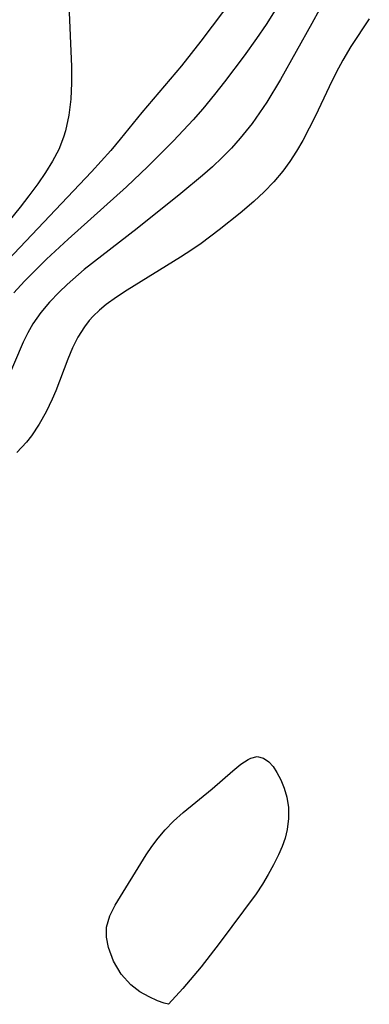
# Model space of a CAD drawing. Header units: metres. Extents: x 1073367 to 1082519, y 1569854 to 1574957.
# Tile 502 of 656: x 1077611 to 1077652, y 1573694 to 1573808. Entities that reach past the tile are written whole.
import ezdxf

# ---------------------------------------------------------------- set-up
doc = ezdxf.new("R2010")
doc.units = ezdxf.units.M
doc.layers.add('CGG_CurvaNivelLidar_v1', color=253, linetype='Continuous', lineweight=30)

msp = doc.modelspace()

# ---------------------------------------------------------------- linework, layer by layer
at = {"layer": 'CGG_CurvaNivelLidar_v1'}
for p, q in [((1077636.1804, 1573810.353, 68.5), (1077632.2447, 1573805.1075, 68.5)), ((1077617.0604, 1573809.2829, 68), (1077617.3453, 1573802.1926, 68)), ((1077640.7684, 1573808.644, 69), (1077639.7259, 1573807.0034, 69)), ((1077645.8659, 1573808.7316, 69.5), (1077645.0052, 1573807.1221, 69.5)), ((1077639.7259, 1573807.0034, 69), (1077638.6266, 1573805.3949, 69)), ((1077645.0052, 1573807.1221, 69.5), (1077641.3748, 1573800.6702, 69.5)), ((1077651.6014, 1573807.6794, 70), (1077649.4839, 1573804.4865, 70)), ((1077632.2447, 1573805.1075, 68.5), (1077630.007, 1573802.2529, 68.5)), ((1077638.6266, 1573805.3949, 69), (1077637.1917, 1573803.3992, 69)), ((1077649.4839, 1573804.4865, 70), (1077648.5385, 1573802.8934, 70)), ((1077637.1917, 1573803.3992, 69), (1077634.9664, 1573800.4195, 69)), ((1077648.5385, 1573802.8934, 70), (1077647.7903, 1573801.4889, 70)), ((1077617.3453, 1573802.1926, 68), (1077617.3503, 1573800.3, 68)), ((1077630.007, 1573802.2529, 68.5), (1077625.4356, 1573796.8982, 68.5)), ((1077647.7903, 1573801.4889, 70), (1077646.9825, 1573799.837, 70)), ((1077617.3503, 1573800.3, 68), (1077617.2591, 1573798.4199, 68)), ((1077634.9664, 1573800.4195, 69), (1077633.8159, 1573798.9573, 69)), ((1077641.3748, 1573800.6702, 69.5), (1077639.8124, 1573798.0864, 69.5)), ((1077646.9825, 1573799.837, 70), (1077645.4151, 1573796.5017, 70)), ((1077617.2591, 1573798.4199, 68), (1077617.043, 1573796.57, 68)), ((1077633.8159, 1573798.9573, 69), (1077632.4389, 1573797.3014, 69)), ((1077639.8124, 1573798.0864, 69.5), (1077638.9837, 1573796.83, 69.5)), ((1077625.4356, 1573796.8982, 68.5), (1077622.963, 1573793.8118, 68.5)), ((1077632.4389, 1573797.3014, 69), (1077631.3473, 1573796.0551, 69)), ((1077638.9837, 1573796.83, 69.5), (1077638.1124, 1573795.6067, 69.5)), ((1077617.043, 1573796.57, 68), (1077616.6609, 1573794.7703, 68)), ((1077631.3473, 1573796.0551, 69), (1077629.0918, 1573793.627, 69)), ((1077638.1124, 1573795.6067, 69.5), (1077636.76, 1573793.9165, 69.5)), ((1077645.4151, 1573796.5017, 70), (1077644.7005, 1573795.0689, 70)), ((1077616.6609, 1573794.7703, 68), (1077616.4409, 1573794.0452, 68)), ((1077644.7005, 1573795.0689, 70), (1077643.9474, 1573793.662, 70)), ((1077616.4409, 1573794.0452, 68), (1077615.8782, 1573792.6442, 68)), ((1077622.963, 1573793.8118, 68.5), (1077621.8652, 1573792.5151, 68.5)), ((1077629.0918, 1573793.627, 69), (1077626.119, 1573790.655, 69)), ((1077636.76, 1573793.9165, 69.5), (1077635.7388, 1573792.7867, 69.5)), ((1077643.9474, 1573793.662, 70), (1077643.2386, 1573792.4438, 70)), ((1077615.8782, 1573792.6442, 68), (1077615.1754, 1573791.2866, 68)), ((1077621.8652, 1573792.5151, 68.5), (1077619.6495, 1573790.073, 68.5)), ((1077635.7388, 1573792.7867, 69.5), (1077634.6688, 1573791.6991, 69.5)), ((1077643.2386, 1573792.4438, 70), (1077642.4799, 1573791.2638, 70)), ((1077615.1754, 1573791.2866, 68), (1077614.3658, 1573789.962, 68)), ((1077634.6688, 1573791.6991, 69.5), (1077633.5583, 1573790.648, 69.5)), ((1077642.4799, 1573791.2638, 70), (1077641.657, 1573790.134, 70)), ((1077619.6495, 1573790.073, 68.5), (1077610.0242, 1573779.8926, 68.5)), ((1077614.3658, 1573789.962, 68), (1077613.4764, 1573788.6619, 68)), ((1077626.119, 1573790.655, 69), (1077623.675, 1573788.343, 69)), ((1077633.5583, 1573790.648, 69.5), (1077632.4132, 1573789.6299, 69.5)), ((1077641.657, 1573790.134, 70), (1077640.6204, 1573788.9094, 70)), ((1077632.4132, 1573789.6299, 69.5), (1077629.929, 1573787.5759, 69.5)), ((1077640.6204, 1573788.9094, 70), (1077639.5021, 1573787.7505, 70)), ((1077613.4764, 1573788.6619, 68), (1077612.4539, 1573787.2808, 68)), ((1077623.675, 1573788.343, 69), (1077616.9874, 1573782.3273, 69)), ((1077639.5021, 1573787.7505, 70), (1077638.3229, 1573786.6425, 70)), ((1077612.4539, 1573787.2808, 68), (1077611.4531, 1573785.9979, 68)), ((1077629.929, 1573787.5759, 69.5), (1077624.8866, 1573783.5438, 69.5)), ((1077638.3229, 1573786.6425, 70), (1077636.7553, 1573785.2881, 70)), ((1077611.4531, 1573785.9979, 68), (1077607.8051, 1573781.4999, 68)), ((1077636.7553, 1573785.2881, 70), (1077634.339, 1573783.3747, 70)), ((1077624.8866, 1573783.5438, 69.5), (1077618.8248, 1573778.8109, 69.5)), ((1077634.339, 1573783.3747, 70), (1077632.2542, 1573781.8117, 70)), ((1077616.9874, 1573782.3273, 69), (1077614.4869, 1573780.0028, 69)), ((1077631.1892, 1573781.0708, 70), (1077629.8789, 1573780.2293, 70)), ((1077632.2542, 1573781.8117, 70), (1077631.1892, 1573781.0708, 70)), ((1077614.4869, 1573780.0028, 69), (1077613.272, 1573778.8272, 69)), ((1077629.8789, 1573780.2293, 70), (1077623.7534, 1573776.4335, 70)), ((1077613.272, 1573778.8272, 69), (1077611.9556, 1573777.4924, 69)), ((1077618.8248, 1573778.8109, 69.5), (1077616.8706, 1573777.1138, 69.5)), ((1077611.9556, 1573777.4924, 69), (1077610.7118, 1573776.1195, 69)), ((1077616.8706, 1573777.1138, 69.5), (1077615.9462, 1573776.2292, 69.5)), ((1077623.7534, 1573776.4335, 70), (1077622.5218, 1573775.6317, 70)), ((1077615.9462, 1573776.2292, 69.5), (1077614.8367, 1573775.0717, 69.5)), ((1077622.5218, 1573775.6317, 70), (1077621.3511, 1573774.786, 70)), ((1077614.8367, 1573775.0717, 69.5), (1077613.8172, 1573773.8614, 69.5)), ((1077620.5754, 1573774.1449, 70), (1077619.8543, 1573773.4581, 70)), ((1077621.3511, 1573774.786, 70), (1077620.5754, 1573774.1449, 70)), ((1077613.8172, 1573773.8614, 69.5), (1077612.9159, 1573772.5816, 69.5)), ((1077619.3803, 1573772.9379, 70), (1077618.8302, 1573772.2385, 70)), ((1077619.8543, 1573773.4581, 70), (1077619.3803, 1573772.9379, 70)), ((1077612.9159, 1573772.5816, 69.5), (1077612.3206, 1573771.5472, 69.5)), ((1077618.8302, 1573772.2385, 70), (1077618.0811, 1573771.0446, 70)), ((1077612.3206, 1573771.5472, 69.5), (1077611.7908, 1573770.4739, 69.5)), ((1077618.0811, 1573771.0446, 70), (1077617.465, 1573769.8061, 70)), ((1077611.7908, 1573770.4739, 69.5), (1077609.7923, 1573765.7694, 69.5)), ((1077617.465, 1573769.8061, 70), (1077616.92, 1573768.5114, 70)), ((1077616.92, 1573768.5114, 70), (1077615.5335, 1573764.8624, 70)), ((1077615.1302, 1573763.896, 70), (1077614.431, 1573762.4275, 70)), ((1077615.5335, 1573764.8624, 70), (1077615.1302, 1573763.896, 70)), ((1077614.431, 1573762.4275, 70), (1077613.6373, 1573761.0189, 70)), ((1077613.6373, 1573761.0189, 70), (1077612.74, 1573759.6908, 70)), ((1077612.74, 1573759.6908, 70), (1077612.1636, 1573758.9653, 70)), ((1077612.1636, 1573758.9653, 70), (1077611.064, 1573757.7701, 70)), ((1077636.8373, 1573721.8973, 70), (1077637.6842, 1573722.4585, 70)), ((1077637.6842, 1573722.4585, 70), (1077637.9604, 1573722.5977, 70)), ((1077637.9604, 1573722.5977, 70), (1077638.702, 1573722.7811, 70)), ((1077638.702, 1573722.7811, 70), (1077639.4455, 1573722.5868, 70)), ((1077639.4455, 1573722.5868, 70), (1077640.0382, 1573722.1756, 70)), ((1077640.0382, 1573722.1756, 70), (1077640.5305, 1573721.6342, 70)), ((1077633.5259, 1573719.0698, 70), (1077635.9248, 1573721.1593, 70)), ((1077635.9248, 1573721.1593, 70), (1077636.8373, 1573721.8973, 70)), ((1077640.5305, 1573721.6342, 70), (1077640.9819, 1573720.9617, 70)), ((1077640.9819, 1573720.9617, 70), (1077641.4332, 1573720.1053, 70)), ((1077641.4332, 1573720.1053, 70), (1077641.8181, 1573719.1543, 70)), ((1077630.1827, 1573716.3519, 70), (1077633.5259, 1573719.0698, 70)), ((1077641.8181, 1573719.1543, 70), (1077642.1096, 1573718.1285, 70)), ((1077642.1096, 1573718.1285, 70), (1077642.2933, 1573716.91, 70)), ((1077629.0881, 1573715.3579, 70), (1077630.1827, 1573716.3519, 70)), ((1077642.2933, 1573716.91, 70), (1077642.3146, 1573715.6497, 70)), ((1077628.1138, 1573714.35, 70), (1077629.0881, 1573715.3579, 70)), ((1077642.3146, 1573715.6497, 70), (1077642.159, 1573714.3777, 70)), ((1077627.3098, 1573713.397, 70), (1077628.1138, 1573714.35, 70)), ((1077642.159, 1573714.3777, 70), (1077641.909, 1573713.4055, 70)), ((1077626.5991, 1573712.451, 70), (1077627.3098, 1573713.397, 70)), ((1077641.909, 1573713.4055, 70), (1077641.5653, 1573712.4402, 70)), ((1077625.9319, 1573711.4763, 70), (1077626.5991, 1573712.451, 70)), ((1077641.5653, 1573712.4402, 70), (1077641.1516, 1573711.4784, 70)), ((1077622.3829, 1573705.6787, 70), (1077625.9319, 1573711.4763, 70)), ((1077641.1516, 1573711.4784, 70), (1077640.5973, 1573710.3416, 70)), ((1077640.5973, 1573710.3416, 70), (1077639.9845, 1573709.2135, 70)), ((1077639.9845, 1573709.2135, 70), (1077639.3188, 1573708.1037, 70)), ((1077639.3188, 1573708.1037, 70), (1077638.5857, 1573707.0021, 70)), ((1077638.5857, 1573707.0021, 70), (1077634.3519, 1573701.2951, 70)), ((1077621.7496, 1573704.4674, 70), (1077622.3829, 1573705.6787, 70)), ((1077621.3816, 1573703.149, 70), (1077621.7496, 1573704.4674, 70)), ((1077621.373, 1573702.0062, 70), (1077621.3816, 1573703.149, 70)), ((1077621.5914, 1573700.8153, 70), (1077621.373, 1573702.0062, 70)), ((1077622.1749, 1573699.2328, 70), (1077621.5914, 1573700.8153, 70)), ((1077634.3519, 1573701.2951, 70), (1077632.2518, 1573698.5886, 70)), ((1077623.0516, 1573697.7664, 70), (1077622.1749, 1573699.2328, 70)), ((1077632.2518, 1573698.5886, 70), (1077630.1652, 1573696.0958, 70)), ((1077624.1758, 1573696.5272, 70), (1077623.0516, 1573697.7664, 70)), ((1077625.228, 1573695.7301, 70), (1077624.1758, 1573696.5272, 70)), ((1077630.1652, 1573696.0958, 70), (1077628.5, 1573694.2819, 70)), ((1077626.2893, 1573695.1237, 70), (1077625.228, 1573695.7301, 70)), ((1077627.2488, 1573694.6884, 70), (1077626.2893, 1573695.1237, 70)), ((1077627.998, 1573694.4093, 70), (1077627.2488, 1573694.6884, 70)), ((1077628.5, 1573694.2819, 70), (1077627.998, 1573694.4093, 70))]:
    msp.add_line(p, q, dxfattribs=at)

doc.saveas('drawing.dxf')
